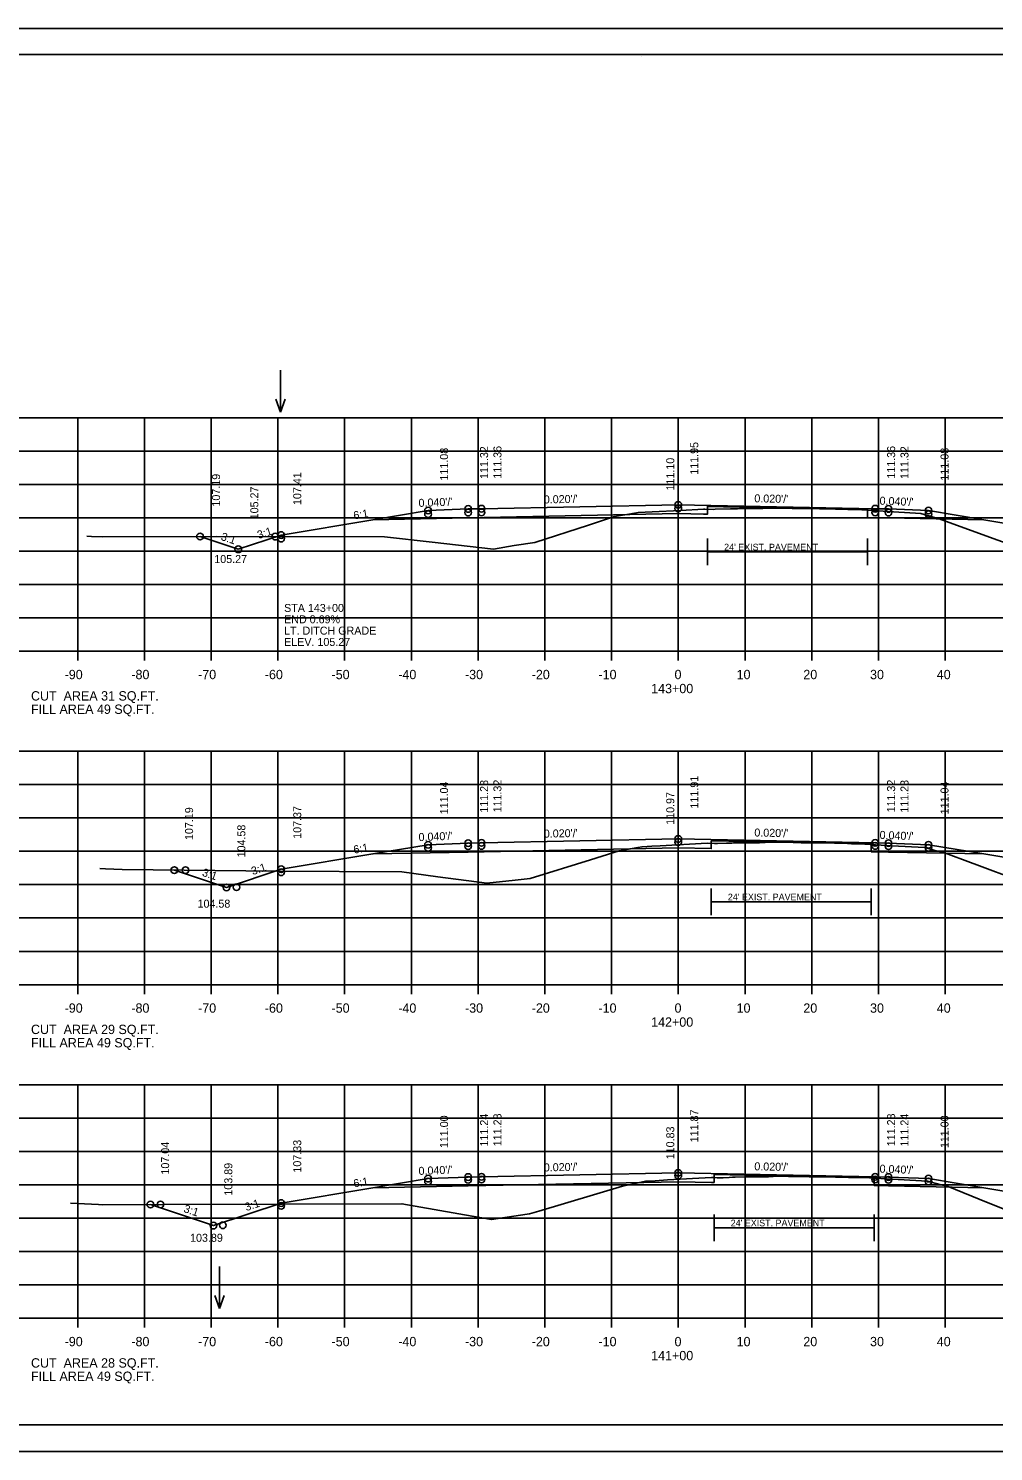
# Model space of a CAD drawing. Extents: x 1175611 to 1176402, y -433344 to -416213.
# Drawn here: x 1175683.6 to 1175828.2, y -429930.1 to -429716.8 of the extents above; entities that cross this region are included whole.
import ezdxf

# ---------------------------------------------------------------- set-up
doc = ezdxf.new("R2010")
doc.units = 0
for name, color, linetype in [('Default', 7, 'Continuous'), ('R_Alt Surface', 7, 'Continuous'), ('R_Axis', 7, 'Continuous'), ('R_Axis Annot', 7, 'Continuous'), ('R_Border', 7, 'Continuous'), ('R_Draft', 7, 'Continuous'), ('R_Exist Surface', 7, 'Continuous'), ('R_Fin Surface', 7, 'Continuous'), ('R_Grid', 7, 'Continuous'), ('R_No Plot', 7, 'Continuous'), ('R_Water Annot', 7, 'Continuous'), ('R_Xsect Elev', 7, 'Continuous'), ('R_Xsect Slope', 7, 'Continuous')]:
    doc.layers.add(name, color=color, linetype=linetype)

msp = doc.modelspace()

# ---------------------------------------------------------------- linework, layer by layer
at = {"layer": 'R_Alt Surface'}
for points in [[(1175735.2, -429790.44), (1175749.47, -429790.16), (1175780.97, -429789.52), (1175784.75, -429789.6), (1175785.33, -429789.61), (1175785.33, -429788.45), (1175809.34, -429788.93), (1175809.34, -429790.09), (1175812.47, -429790.16), (1175826.75, -429790.44)], [(1175735.2, -429840.54), (1175749.47, -429840.26), (1175780.97, -429839.62), (1175785.9, -429839.73), (1175785.9, -429838.56), (1175809.9, -429839.04), (1175809.9, -429840.21), (1175812.47, -429840.26), (1175826.75, -429840.54)], [(1175735.2, -429890.59), (1175749.47, -429890.3), (1175781.05, -429889.67), (1175785.93, -429889.77), (1175786.33, -429889.78), (1175786.33, -429888.61), (1175810.33, -429889.09), (1175810.33, -429890.26), (1175812.47, -429890.3), (1175826.75, -429890.59)]]:
    msp.add_lwpolyline(points, dxfattribs=at)
at = {"layer": 'R_Axis'}
for p, q in [((1175640.97, -429810.14), (1175920.97, -429810.14)), ((1175690.97, -429811.54), (1175690.97, -429810.14)), ((1175700.97, -429811.54), (1175700.97, -429810.14)), ((1175710.97, -429811.54), (1175710.97, -429810.14)), ((1175720.97, -429811.54), (1175720.97, -429810.14)), ((1175730.97, -429811.54), (1175730.97, -429810.14)), ((1175740.97, -429811.54), (1175740.97, -429810.14)), ((1175750.97, -429811.54), (1175750.97, -429810.14)), ((1175760.97, -429811.54), (1175760.97, -429810.14)), ((1175770.97, -429811.54), (1175770.97, -429810.14)), ((1175780.97, -429811.54), (1175780.97, -429810.14)), ((1175790.97, -429811.54), (1175790.97, -429810.14)), ((1175800.97, -429811.54), (1175800.97, -429810.14)), ((1175810.97, -429811.54), (1175810.97, -429810.14)), ((1175820.97, -429811.54), (1175820.97, -429810.14)), ((1175640.97, -429860.14), (1175920.97, -429860.14)), ((1175690.97, -429861.54), (1175690.97, -429860.14)), ((1175700.97, -429861.54), (1175700.97, -429860.14)), ((1175710.97, -429861.54), (1175710.97, -429860.14)), ((1175720.97, -429861.54), (1175720.97, -429860.14)), ((1175730.97, -429861.54), (1175730.97, -429860.14)), ((1175740.97, -429861.54), (1175740.97, -429860.14)), ((1175750.97, -429861.54), (1175750.97, -429860.14)), ((1175760.97, -429861.54), (1175760.97, -429860.14)), ((1175770.97, -429861.54), (1175770.97, -429860.14)), ((1175780.97, -429861.54), (1175780.97, -429860.14)), ((1175790.97, -429861.54), (1175790.97, -429860.14)), ((1175800.97, -429861.54), (1175800.97, -429860.14)), ((1175810.97, -429861.54), (1175810.97, -429860.14)), ((1175820.97, -429861.54), (1175820.97, -429860.14)), ((1175640.97, -429910.14), (1175920.97, -429910.14)), ((1175690.97, -429911.54), (1175690.97, -429910.14)), ((1175700.97, -429911.54), (1175700.97, -429910.14)), ((1175710.97, -429911.54), (1175710.97, -429910.14)), ((1175720.97, -429911.54), (1175720.97, -429910.14)), ((1175730.97, -429911.54), (1175730.97, -429910.14)), ((1175740.97, -429911.54), (1175740.97, -429910.14)), ((1175750.97, -429911.54), (1175750.97, -429910.14)), ((1175760.97, -429911.54), (1175760.97, -429910.14)), ((1175770.97, -429911.54), (1175770.97, -429910.14)), ((1175780.97, -429911.54), (1175780.97, -429910.14)), ((1175790.97, -429911.54), (1175790.97, -429910.14)), ((1175800.97, -429911.54), (1175800.97, -429910.14)), ((1175810.97, -429911.54), (1175810.97, -429910.14)), ((1175820.97, -429911.54), (1175820.97, -429910.14))]:
    msp.add_line(p, q, dxfattribs=at)
at = {"layer": 'R_Border'}
for p, q in [((1175622.97, -429720.68), (1175939.15, -429720.68)), ((1175775.49, -429720.94), (1175775.49, -429720.94)), ((1175775.49, -429720.94), (1175775.49, -429720.94)), ((1175939.15, -429926.14), (1175622.97, -429926.14))]:
    msp.add_line(p, q, dxfattribs=at)
at = {"layer": 'R_Draft'}
for p, q in [((1175797.33, -429795.26), (1175785.33, -429795.26)), ((1175797.33, -429795.26), (1175809.34, -429795.26)), ((1175797.9, -429847.71), (1175785.9, -429847.71)), ((1175797.9, -429847.71), (1175809.9, -429847.71)), ((1175798.33, -429896.58), (1175786.33, -429896.58)), ((1175798.33, -429896.58), (1175810.33, -429896.58))]:
    msp.add_line(p, q, dxfattribs=at)
for points in [[(1175785.33, -429797.26), (1175785.33, -429793.26)], [(1175809.34, -429797.26), (1175809.34, -429793.26)], [(1175785.9, -429849.71), (1175785.9, -429845.71)], [(1175809.9, -429849.71), (1175809.9, -429845.71)], [(1175786.33, -429898.58), (1175786.33, -429894.58)], [(1175810.33, -429898.58), (1175810.33, -429894.58)]]:
    msp.add_lwpolyline(points, dxfattribs=at)
at = {"layer": 'R_Exist Surface'}
for points in [[(1175692.35, -429792.9), (1175693.06, -429792.93), (1175694.67, -429792.98), (1175711.81, -429792.95), (1175736.96, -429793.02), (1175744.11, -429793.82), (1175753.27, -429794.86), (1175756.38, -429794.31), (1175759.46, -429793.85), (1175767.5, -429791.23), (1175771.4, -429789.97), (1175774.14, -429789.48), (1175774.95, -429789.35), (1175777.06, -429789.24), (1175781.29, -429789.03), (1175784.75, -429788.86), (1175784.94, -429788.87), (1175786.2, -429788.88), (1175786.51, -429788.87), (1175788.82, -429788.81), (1175789.07, -429788.81), (1175789.85, -429788.8), (1175793.63, -429788.73), (1175793.88, -429788.72), (1175795.52, -429788.69), (1175795.79, -429788.69), (1175796.32, -429788.71), (1175796.59, -429788.71), (1175798.03, -429788.74), (1175798.43, -429788.75), (1175800.39, -429788.77), (1175800.69, -429788.77), (1175805.59, -429788.86), (1175806.39, -429788.88), (1175806.69, -429788.89), (1175807.64, -429788.9), (1175809.34, -429789), (1175813.22, -429789.25), (1175817.34, -429789.49), (1175819.03, -429790.01), (1175820.06, -429790.32), (1175828.14, -429793.23), (1175833.47, -429795.16)], [(1175694.29, -429842.7), (1175695.15, -429842.76), (1175697.61, -429842.88), (1175720.82, -429843.11), (1175739.54, -429843.22), (1175744.96, -429843.98), (1175752.3, -429844.94), (1175756.53, -429844.46), (1175758.75, -429844.23), (1175767.84, -429841.41), (1175772.12, -429840.07), (1175774.9, -429839.57), (1175775.54, -429839.45), (1175777, -429839.38), (1175778.25, -429839.31), (1175785.32, -429838.94), (1175786.38, -429838.99), (1175786.58, -429838.99), (1175786.83, -429838.98), (1175788.18, -429838.93), (1175789.02, -429838.9), (1175789.24, -429838.89), (1175793.13, -429838.85), (1175793.81, -429838.84), (1175794, -429838.84), (1175795.35, -429838.78), (1175795.62, -429838.78), (1175796.97, -429838.79), (1175798.17, -429838.81), (1175798.38, -429838.81), (1175799.4, -429838.86), (1175799.58, -429838.87), (1175801.96, -429838.89), (1175802.41, -429838.89), (1175806.32, -429838.98), (1175806.95, -429839), (1175807.15, -429839), (1175808.14, -429839.01), (1175812.97, -429839.31), (1175817.9, -429839.59), (1175819.27, -429839.98), (1175820.51, -429840.28), (1175820.87, -429840.37), (1175823.56, -429841.38), (1175834.01, -429845.26)], [(1175689.88, -429892.91), (1175694.11, -429893.1), (1175694.64, -429893.12), (1175703.8, -429893.09), (1175739.56, -429892.98), (1175750.06, -429894.85), (1175752.96, -429895.35), (1175758.32, -429894.53), (1175758.69, -429894.47), (1175760.06, -429894.07), (1175772.61, -429890.36), (1175774.94, -429889.85), (1175775.6, -429889.7), (1175776.06, -429889.6), (1175777.49, -429889.52), (1175779.36, -429889.41), (1175785.93, -429889.02), (1175786.31, -429889.06), (1175786.79, -429889.09), (1175787.71, -429889.07), (1175788.59, -429889.04), (1175789.1, -429889), (1175789.49, -429888.98), (1175791.03, -429888.96), (1175792.59, -429888.95), (1175793.51, -429888.95), (1175794.49, -429888.92), (1175795.21, -429888.88), (1175795.69, -429888.84), (1175796.61, -429888.86), (1175797.49, -429888.87), (1175798.36, -429888.88), (1175799.5, -429888.9), (1175800.57, -429888.93), (1175801.8, -429888.94), (1175802.77, -429888.94), (1175804.52, -429888.98), (1175806.46, -429889.03), (1175807.6, -429889.05), (1175808.22, -429889.05), (1175808.78, -429889.06), (1175812.18, -429889.25), (1175818.33, -429889.59), (1175820.18, -429890.07), (1175821.4, -429890.39), (1175827.14, -429892.74), (1175833.18, -429895.15)]]:
    msp.add_lwpolyline(points, dxfattribs=at)
at = {"layer": 'R_Fin Surface'}
for points in [[(1175709.3, -429792.96), (1175715.04, -429794.87), (1175721.47, -429792.73), (1175735.2, -429790.44), (1175743.47, -429789.06), (1175749.47, -429788.82), (1175751.47, -429788.78), (1175780.97, -429788.19), (1175810.47, -429788.78), (1175812.47, -429788.82), (1175818.47, -429789.06), (1175826.75, -429790.44), (1175840.47, -429792.73), (1175847.12, -429794.95)], [(1175709.3, -429792.96), (1175715.04, -429794.87), (1175721.47, -429792.73), (1175735.2, -429790.44), (1175743.47, -429789.06), (1175749.47, -429788.82), (1175751.47, -429788.78), (1175780.97, -429788.19), (1175810.47, -429788.78), (1175812.47, -429788.82), (1175818.47, -429789.06), (1175826.75, -429790.44), (1175840.47, -429792.73), (1175847.12, -429794.95)], [(1175705.45, -429842.96), (1175713.27, -429845.56), (1175721.47, -429842.83), (1175735.2, -429840.54), (1175743.47, -429839.16), (1175749.47, -429838.92), (1175751.47, -429838.88), (1175780.97, -429838.29), (1175810.47, -429838.88), (1175812.47, -429838.92), (1175818.47, -429839.16), (1175826.75, -429840.54), (1175840.47, -429842.83), (1175848.29, -429845.44)], [(1175705.45, -429842.96), (1175713.27, -429845.56), (1175721.47, -429842.83), (1175735.2, -429840.54), (1175743.47, -429839.16), (1175749.47, -429838.92), (1175751.47, -429838.88), (1175780.97, -429838.29), (1175810.47, -429838.88), (1175812.47, -429838.92), (1175818.47, -429839.16), (1175826.75, -429840.54), (1175840.47, -429842.83), (1175848.29, -429845.44)], [(1175701.86, -429893.1), (1175711.33, -429896.26), (1175721.47, -429892.87), (1175735.2, -429890.59), (1175743.47, -429889.21), (1175749.47, -429888.97), (1175751.47, -429888.93), (1175780.97, -429888.34), (1175810.47, -429888.93), (1175812.47, -429888.97), (1175818.47, -429889.21), (1175826.75, -429890.59), (1175840.47, -429892.87), (1175847.34, -429895.16)], [(1175701.86, -429893.1), (1175711.33, -429896.26), (1175721.47, -429892.87), (1175735.2, -429890.59), (1175743.47, -429889.21), (1175749.47, -429888.97), (1175751.47, -429888.93), (1175780.97, -429888.34), (1175810.47, -429888.93), (1175812.47, -429888.97), (1175818.47, -429889.21), (1175826.75, -429890.59), (1175840.47, -429892.87), (1175847.34, -429895.16)]]:
    msp.add_lwpolyline(points, dxfattribs=at)
at = {"layer": 'R_Grid'}
for p, q in [((1175640.97, -429775.14), (1175920.97, -429775.14)), ((1175690.97, -429810.14), (1175690.97, -429775.14)), ((1175700.97, -429810.14), (1175700.97, -429775.14)), ((1175710.97, -429810.14), (1175710.97, -429775.14)), ((1175720.97, -429810.14), (1175720.97, -429775.14)), ((1175730.97, -429810.14), (1175730.97, -429775.14)), ((1175740.97, -429810.14), (1175740.97, -429775.14)), ((1175750.97, -429810.14), (1175750.97, -429775.14)), ((1175760.97, -429810.14), (1175760.97, -429775.14)), ((1175770.97, -429810.14), (1175770.97, -429775.14)), ((1175780.97, -429810.14), (1175780.97, -429775.14)), ((1175790.97, -429810.14), (1175790.97, -429775.14)), ((1175800.97, -429810.14), (1175800.97, -429775.14)), ((1175810.97, -429810.14), (1175810.97, -429775.14)), ((1175820.97, -429810.14), (1175820.97, -429775.14)), ((1175640.97, -429780.14), (1175920.97, -429780.14)), ((1175640.97, -429785.14), (1175920.97, -429785.14)), ((1175640.97, -429790.14), (1175920.97, -429790.14)), ((1175640.97, -429795.14), (1175920.97, -429795.14)), ((1175640.97, -429800.14), (1175920.97, -429800.14)), ((1175640.97, -429805.14), (1175920.97, -429805.14)), ((1175640.97, -429810.14), (1175920.97, -429810.14)), ((1175640.97, -429825.14), (1175920.97, -429825.14)), ((1175690.97, -429860.14), (1175690.97, -429825.14)), ((1175700.97, -429860.14), (1175700.97, -429825.14)), ((1175710.97, -429860.14), (1175710.97, -429825.14)), ((1175720.97, -429860.14), (1175720.97, -429825.14)), ((1175730.97, -429860.14), (1175730.97, -429825.14)), ((1175740.97, -429860.14), (1175740.97, -429825.14)), ((1175750.97, -429860.14), (1175750.97, -429825.14)), ((1175760.97, -429860.14), (1175760.97, -429825.14)), ((1175770.97, -429860.14), (1175770.97, -429825.14)), ((1175780.97, -429860.14), (1175780.97, -429825.14)), ((1175790.97, -429860.14), (1175790.97, -429825.14)), ((1175800.97, -429860.14), (1175800.97, -429825.14)), ((1175810.97, -429860.14), (1175810.97, -429825.14)), ((1175820.97, -429860.14), (1175820.97, -429825.14)), ((1175640.97, -429830.14), (1175920.97, -429830.14)), ((1175640.97, -429835.14), (1175920.97, -429835.14)), ((1175640.97, -429840.14), (1175920.97, -429840.14)), ((1175640.97, -429845.14), (1175920.97, -429845.14)), ((1175640.97, -429850.14), (1175920.97, -429850.14)), ((1175640.97, -429855.14), (1175920.97, -429855.14)), ((1175640.97, -429860.14), (1175920.97, -429860.14)), ((1175640.97, -429875.14), (1175920.97, -429875.14)), ((1175690.97, -429910.14), (1175690.97, -429875.14)), ((1175700.97, -429910.14), (1175700.97, -429875.14)), ((1175710.97, -429910.14), (1175710.97, -429875.14)), ((1175720.97, -429910.14), (1175720.97, -429875.14)), ((1175730.97, -429910.14), (1175730.97, -429875.14)), ((1175740.97, -429910.14), (1175740.97, -429875.14)), ((1175750.97, -429910.14), (1175750.97, -429875.14)), ((1175760.97, -429910.14), (1175760.97, -429875.14)), ((1175770.97, -429910.14), (1175770.97, -429875.14)), ((1175780.97, -429910.14), (1175780.97, -429875.14)), ((1175790.97, -429910.14), (1175790.97, -429875.14)), ((1175800.97, -429910.14), (1175800.97, -429875.14)), ((1175810.97, -429910.14), (1175810.97, -429875.14)), ((1175820.97, -429910.14), (1175820.97, -429875.14)), ((1175640.97, -429880.14), (1175920.97, -429880.14)), ((1175640.97, -429885.14), (1175920.97, -429885.14)), ((1175640.97, -429890.14), (1175920.97, -429890.14)), ((1175640.97, -429895.14), (1175920.97, -429895.14)), ((1175640.97, -429900.14), (1175920.97, -429900.14)), ((1175640.97, -429905.14), (1175920.97, -429905.14)), ((1175640.97, -429910.14), (1175920.97, -429910.14))]:
    msp.add_line(p, q, dxfattribs=at)
at = {"layer": 'R_No Plot'}
for p, q in [((1175610.57, -429716.79), (1175943.91, -429716.79)), ((1175610.57, -429930.12), (1175943.91, -429930.12))]:
    msp.add_line(p, q, dxfattribs=at)
msp.add_lwpolyline([(1175610.57, -429716.79), (1175943.91, -429716.79), (1175943.91, -429930.13), (1175610.57, -429930.13)], close=True, dxfattribs=at)
for centre in [(1175780.97, -429788.19), (1175743.47, -429789.06), (1175743.47, -429789.61), (1175749.47, -429788.82), (1175749.47, -429789.37), (1175751.47, -429788.78), (1175751.47, -429789.33), (1175780.97, -429788.74), (1175810.47, -429788.78), (1175810.47, -429789.33), (1175812.47, -429788.82), (1175812.47, -429789.37), (1175818.47, -429789.06), (1175818.47, -429789.61), (1175709.3, -429792.96), (1175709.3, -429792.96), (1175720.58, -429792.97), (1175721.47, -429792.73), (1175721.47, -429793.27), (1175715.04, -429794.87), (1175743.47, -429839.16), (1175749.47, -429838.92), (1175749.47, -429839.38), (1175751.47, -429838.88), (1175751.47, -429839.34), (1175780.97, -429838.29), (1175780.97, -429838.75), (1175810.47, -429838.88), (1175810.47, -429839.34), (1175812.47, -429838.92), (1175812.47, -429839.38), (1175818.47, -429839.16), (1175743.47, -429839.62), (1175818.47, -429839.62), (1175705.45, -429842.96), (1175705.45, -429842.96), (1175707.13, -429842.97), (1175721.47, -429842.83), (1175721.47, -429843.29), (1175713.27, -429845.56), (1175714.77, -429845.52), (1175780.97, -429888.34), (1175743.47, -429889.21), (1175743.47, -429889.63), (1175749.47, -429888.97), (1175749.47, -429889.39), (1175751.47, -429888.93), (1175751.47, -429889.35), (1175780.97, -429888.76), (1175810.47, -429888.93), (1175810.47, -429889.35), (1175812.47, -429888.97), (1175812.47, -429889.39), (1175818.47, -429889.21), (1175818.47, -429889.63), (1175701.86, -429893.1), (1175701.86, -429893.1), (1175703.37, -429893.09), (1175721.47, -429892.87), (1175721.47, -429893.3), (1175711.33, -429896.26), (1175712.73, -429896.21)]:
    msp.add_circle(centre, 0.5, dxfattribs=at)
at = {"layer": 'R_Water Annot'}
for p, q in [((1175721.35, -429768.02), (1175721.35, -429774.3)), ((1175721.35, -429774.3), (1175720.65, -429772.38)), ((1175721.35, -429774.3), (1175722.05, -429772.38)), ((1175712.23, -429902.38), (1175712.23, -429908.66)), ((1175712.23, -429908.66), (1175711.53, -429906.74)), ((1175712.23, -429908.66), (1175712.93, -429906.74))]:
    msp.add_line(p, q, dxfattribs=at)

# ---------------------------------------------------------------- texts
at = {"layer": 'Default'}
for s, p in [('CUT  AREA 31 SQ.FT.', (1175683.97, -429817.54)), ('FILL AREA 49 SQ.FT.', (1175683.97, -429819.54)), ('CUT  AREA 29 SQ.FT.', (1175683.97, -429867.54)), ('FILL AREA 49 SQ.FT.', (1175683.97, -429869.54)), ('CUT  AREA 28 SQ.FT.', (1175683.97, -429917.54)), ('FILL AREA 49 SQ.FT.', (1175683.97, -429919.54))]:
    msp.add_text(s, height=1.4, dxfattribs=at).set_placement(p)
at = {"layer": 'R_Axis Annot'}
for s, p in [('-90', (1175689.01, -429814.34)), ('-80', (1175699.01, -429814.34)), ('-70', (1175709.01, -429814.34)), ('-60', (1175719.01, -429814.34)), ('-50', (1175729.01, -429814.34)), ('-40', (1175739.01, -429814.34)), ('-30', (1175749.01, -429814.34)), ('-20', (1175759.01, -429814.34)), ('-10', (1175769.01, -429814.34)), ('0', (1175780.41, -429814.34)), ('10', (1175789.71, -429814.34)), ('20', (1175799.71, -429814.34)), ('30', (1175809.71, -429814.34)), ('40', (1175819.71, -429814.34)), ('143+00', (1175776.91, -429816.44)), ('-90', (1175689.01, -429864.34)), ('-80', (1175699.01, -429864.34)), ('-70', (1175709.01, -429864.34)), ('-60', (1175719.01, -429864.34)), ('-50', (1175729.01, -429864.34)), ('-40', (1175739.01, -429864.34)), ('-30', (1175749.01, -429864.34)), ('-20', (1175759.01, -429864.34)), ('-10', (1175769.01, -429864.34)), ('0', (1175780.41, -429864.34)), ('10', (1175789.71, -429864.34)), ('20', (1175799.71, -429864.34)), ('30', (1175809.71, -429864.34)), ('40', (1175819.71, -429864.34)), ('142+00', (1175776.91, -429866.44)), ('-90', (1175689.01, -429914.34)), ('-80', (1175699.01, -429914.34)), ('-70', (1175709.01, -429914.34)), ('-60', (1175719.01, -429914.34)), ('-50', (1175729.01, -429914.34)), ('-40', (1175739.01, -429914.34)), ('-30', (1175749.01, -429914.34)), ('-20', (1175759.01, -429914.34)), ('-10', (1175769.01, -429914.34)), ('0', (1175780.41, -429914.34)), ('10', (1175789.71, -429914.34)), ('20', (1175799.71, -429914.34)), ('30', (1175809.71, -429914.34)), ('40', (1175819.71, -429914.34)), ('141+00', (1175776.91, -429916.44))]:
    msp.add_text(s, height=1.4, dxfattribs=at).set_placement(p)
at = {"layer": 'R_Draft'}
for p in [(1175787.84, -429795.04), (1175788.4, -429847.49), (1175788.83, -429896.36)]:
    msp.add_text("24' EXIST. PAVEMENT", height=1, dxfattribs=at).set_placement(p)
at = {"layer": 'R_Water Annot'}
for s, p in [('STA 143+00', (1175721.9, -429804.26)), ('END 0.69%', (1175721.9, -429805.96)), ('LT. DITCH GRADE', (1175721.9, -429807.66)), ('ELEV. 105.27', (1175721.9, -429809.36))]:
    msp.add_text(s, height=1.2, dxfattribs=at).set_placement(p)
at = {"layer": 'R_Xsect Elev'}
for s, p in [('111.95', (1175783.97, -429783.69)), ('111.08', (1175746.47, -429784.56)), ('111.32', (1175752.47, -429784.32)), ('111.36', (1175754.47, -429784.28)), ('111.10', (1175780.37, -429786.05)), ('111.36', (1175813.47, -429784.28)), ('111.32', (1175815.47, -429784.32)), ('111.08', (1175821.47, -429784.56)), ('107.41', (1175724.47, -429788.23)), ('107.19', (1175712.3, -429788.46)), ('105.27', (1175718.04, -429790.37)), ('111.04', (1175746.47, -429834.6)), ('111.28', (1175752.47, -429834.36)), ('111.32', (1175754.47, -429834.32)), ('111.91', (1175783.97, -429833.73)), ('111.32', (1175813.47, -429834.32)), ('111.28', (1175815.47, -429834.36)), ('111.04', (1175821.47, -429834.6)), ('110.97', (1175780.37, -429836.17)), ('107.19', (1175708.26, -429838.45)), ('107.37', (1175724.47, -429838.27)), ('104.58', (1175716.09, -429841.06)), ('111.28', (1175754.47, -429884.36)), ('111.87', (1175783.97, -429883.77)), ('111.28', (1175813.47, -429884.36)), ('111.00', (1175746.47, -429884.64)), ('111.24', (1175752.47, -429884.4)), ('110.83', (1175780.37, -429886.31)), ('111.24', (1175815.47, -429884.4)), ('111.00', (1175821.47, -429884.64)), ('107.04', (1175704.67, -429888.6)), ('107.33', (1175724.47, -429888.31)), ('103.89', (1175714.14, -429891.76))]:
    msp.add_text(s, height=1.2, rotation=90, dxfattribs=at).set_placement(p)
for s, p in [('105.27', (1175711.44, -429796.93)), ('104.58', (1175708.93, -429848.59)), ('103.89', (1175707.81, -429898.68))]:
    msp.add_text(s, height=1.2, dxfattribs=at).set_placement(p)
at = {"layer": 'R_Xsect Slope'}
for s, rotation, p in [("0.040'/'", 2.2906, (1175742.07, -429788.52)), ("0.020'/'", 1.1458, (1175760.83, -429788)), ("0.020'/'", 358.8542, (1175792.36, -429787.82)), ("0.040'/'", 357.7094, (1175811.12, -429788.17)), ('6:1', 9.4623, (1175732.39, -429790.4)), ('3:1', 18.4349, (1175718.1, -429793.33)), ('3:1', 341.5651, (1175712.33, -429793.44)), ("0.020'/'", 1.1458, (1175760.83, -429838.1)), ("0.020'/'", 358.8542, (1175792.36, -429837.92)), ("0.040'/'", 2.2906, (1175742.07, -429838.62)), ("0.040'/'", 357.7094, (1175811.12, -429838.27)), ('6:1', 9.4623, (1175732.39, -429840.5)), ('3:1', 341.5651, (1175709.52, -429843.79)), ('3:1', 18.4349, (1175717.21, -429843.72)), ("0.040'/'", 2.2906, (1175742.07, -429888.66)), ("0.020'/'", 1.1458, (1175760.83, -429888.14)), ("0.020'/'", 358.8542, (1175792.36, -429887.96)), ("0.040'/'", 357.7094, (1175811.12, -429888.31)), ('6:1', 9.4623, (1175732.39, -429890.55)), ('3:1', 341.5651, (1175706.75, -429894.2)), ('3:1', 18.4349, (1175716.24, -429894.09))]:
    msp.add_text(s, height=1.2, rotation=rotation, dxfattribs=at).set_placement(p)

doc.saveas('drawing.dxf')
